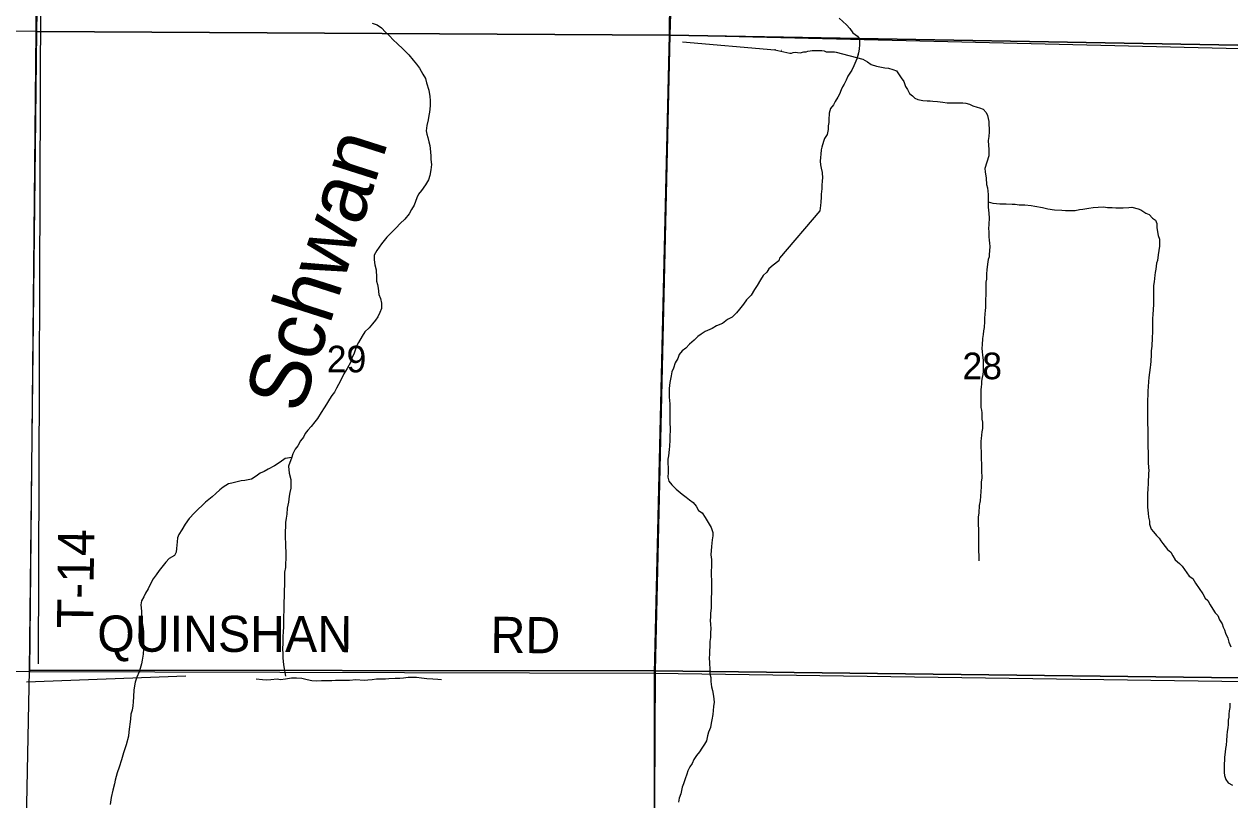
# Model space of a CAD drawing. Extents: x 1588073 to 2013523, y 1090242 to 1357120.
# Drawn here: x 1721913 to 1731928, y 1222644 to 1229086 of the extents above; entities that cross this region are included whole.
import ezdxf

# ---------------------------------------------------------------- set-up
doc = ezdxf.new("R2010")
doc.units = 0
for name, color, linetype in [('GM_X_County_Road', 7, 'Continuous'), ('GM_X_Minor_River', 7, 'Continuous'), ('GM_X_Minor_River_Text', 7, 'Continuous'), ('GM_X_Section', 7, 'Continuous'), ('GM_X_Section_Text', 7, 'Continuous'), ('GM_X_Township_Road', 7, 'Continuous'), ('GM_X_Township_Road_Text', 7, 'Continuous')]:
    doc.layers.add(name, color=color, linetype=linetype)

msp = doc.modelspace()

# ---------------------------------------------------------------- linework, layer by layer
at = {"layer": 'GM_X_County_Road'}
for points in [[(1716758, 1229059), (1719391, 1229041), (1722013, 1229026), (1727273, 1228997)], [(1727273, 1228997), (1732589, 1228870)]]:
    msp.add_lwpolyline(points, dxfattribs=at)
at = {"layer": 'GM_X_Minor_River'}
for p, q in [((1722053, 1230696), (1722031, 1223773)), ((1727382, 1228939), (1728149, 1228872)), ((1721932, 1223624), (1723256, 1223673))]:
    msp.add_line(p, q, dxfattribs=at)
for points in [[(1724805, 1229095), (1724847, 1229079), (1724881, 1229055), (1724916, 1229018), (1724948, 1228990), (1724978, 1228956), (1725014, 1228922), (1725060, 1228882), (1725108, 1228830), (1725144, 1228786), (1725172, 1228753), (1725196, 1228719), (1725226, 1228671), (1725246, 1228635), (1725256, 1228599), (1725275, 1228537), (1725283, 1228484), (1725285, 1228452), (1725285, 1228406), (1725280, 1228356), (1725274, 1228328), (1725268, 1228290), (1725258, 1228244), (1725254, 1228200), (1725258, 1228171), (1725266, 1228143), (1725274, 1228109), (1725282, 1228077), (1725290, 1228025), (1725292, 1227989), (1725292, 1227961), (1725296, 1227921), (1725292, 1227876), (1725284, 1227830), (1725272, 1227792), (1725248, 1227750), (1725214, 1227704), (1725190, 1227674), (1725176, 1227642), (1725152, 1227583), (1725130, 1227547), (1725112, 1227511), (1725075, 1227465), (1725037, 1227431), (1725003, 1227395), (1724959, 1227351), (1724927, 1227318), (1724883, 1227262), (1724843, 1227206), (1724821, 1227166), (1724821, 1227128), (1724827, 1227088), (1724837, 1227044), (1724841, 1226981), (1724841, 1226951), (1724849, 1226923), (1724853, 1226893), (1724859, 1226841)], [(1728682, 1229136), (1728743, 1229080), (1728773, 1229050), (1728797, 1229014), (1728835, 1228986), (1728851, 1228964), (1728853, 1228942), (1728853, 1228918), (1728849, 1228878), (1728845, 1228848), (1728831, 1228798), (1728804, 1228740), (1728788, 1228703), (1728756, 1228655), (1728742, 1228621), (1728724, 1228587), (1728710, 1228565), (1728700, 1228541), (1728686, 1228505), (1728672, 1228478), (1728650, 1228442), (1728636, 1228416), (1728612, 1228384), (1728600, 1228346), (1728598, 1228290), (1728597, 1228268), (1728593, 1228240), (1728591, 1228212), (1728583, 1228169), (1728561, 1228135), (1728553, 1228111), (1728539, 1228065), (1728535, 1228041), (1728531, 1228007), (1728527, 1227977), (1728525, 1227947), (1728529, 1227917), (1728535, 1227891), (1728542, 1227854), (1728544, 1227808), (1728542, 1227786), (1728540, 1227744), (1728538, 1227718), (1728534, 1227674), (1728534, 1227648), (1728530, 1227608), (1728528, 1227580), (1728526, 1227558), (1728522, 1227536), (1728187, 1227143)], [(1728154, 1228871), (1728149, 1228872), (1728274, 1228846), (1728288, 1228846), (1728302, 1228850), (1728320, 1228853), (1728338, 1228849), (1728360, 1228848), (1728390, 1228855), (1728408, 1228855), (1728424, 1228860), (1728442, 1228864), (1728459, 1228868), (1728539, 1228866), (1728559, 1228863), (1728576, 1228857), (1728627, 1228855), (1728643, 1228857), (1728659, 1228852), (1728879, 1228794)], [(1728204, 1228867), (1728202, 1228866)], [(1728841, 1228831), (1728842, 1228828)], [(1728869, 1228798), (1728879, 1228794), (1728918, 1228774), (1728948, 1228750), (1728992, 1228738), (1729020, 1228732), (1729062, 1228722), (1729094, 1228720), (1729128, 1228710), (1729160, 1228698), (1729198, 1228640), (1729219, 1228610), (1729233, 1228568), (1729251, 1228542), (1729267, 1228510), (1729291, 1228490), (1729313, 1228472), (1729337, 1228460), (1729377, 1228452), (1729415, 1228449), (1729439, 1228449), (1729461, 1228447), (1729501, 1228443), (1729545, 1228437), (1729580, 1228433), (1729604, 1228431), (1729710, 1228431), (1729734, 1228429), (1729766, 1228421), (1729794, 1228408), (1729828, 1228396), (1729850, 1228390), (1729880, 1228380), (1729904, 1228352), (1729916, 1228328), (1729925, 1228276), (1729927, 1228251), (1729929, 1228215), (1729929, 1228191), (1729925, 1228153), (1729921, 1228119), (1729923, 1228077), (1729925, 1228047), (1729925, 1228019), (1729927, 1227993), (1729892, 1227888), (1729896, 1227860), (1729904, 1227808), (1729906, 1227754), (1729914, 1227726), (1729918, 1227698), (1729920, 1227670), (1729922, 1227646), (1729920, 1227624), (1729922, 1227596), (1729922, 1227566), (1729927, 1227517), (1729929, 1227475), (1729925, 1227425), (1729923, 1227387), (1729925, 1227365), (1729927, 1227317), (1729929, 1227295), (1729933, 1227263), (1729935, 1227241), (1729931, 1227201), (1729930, 1227175), (1729928, 1227153), (1729922, 1227130), (1729914, 1227092), (1729910, 1227044), (1729908, 1227012), (1729906, 1226968), (1729902, 1226942), (1729900, 1226892), (1729900, 1226840), (1729899, 1226797), (1729899, 1226733), (1729895, 1226709), (1729893, 1226679), (1729891, 1226641), (1729889, 1226617), (1729887, 1226567), (1729883, 1226539), (1729879, 1226507), (1729875, 1226475), (1729872, 1226422), (1729868, 1226396), (1729870, 1226364), (1729874, 1226336), (1729878, 1226294), (1729880, 1226272), (1729880, 1226234), (1729878, 1226202), (1729876, 1226176), (1729872, 1226152), (1729866, 1226120), (1729864, 1226096), (1729862, 1226073), (1729861, 1226049)], [(1729921, 1227609), (1729960, 1227600), (1729990, 1227596), (1730019, 1227594), (1730071, 1227594), (1730121, 1227592), (1730145, 1227590), (1730177, 1227586), (1730225, 1227585), (1730279, 1227579), (1730307, 1227573), (1730373, 1227563), (1730417, 1227553), (1730473, 1227545), (1730533, 1227541), (1730564, 1227539), (1730602, 1227539), (1730642, 1227538), (1730680, 1227546), (1730706, 1227550), (1730756, 1227558), (1730792, 1227564), (1730834, 1227566), (1730880, 1227568), (1730912, 1227564), (1730952, 1227563), (1730982, 1227561), (1731020, 1227559), (1731042, 1227559), (1731088, 1227563), (1731114, 1227565), (1731166, 1227553), (1731190, 1227543), (1731229, 1227517), (1731257, 1227505), (1731285, 1227475), (1731311, 1227459), (1731321, 1227429), (1731323, 1227393), (1731333, 1227331), (1731343, 1227301), (1731345, 1227279), (1731344, 1227241), (1731338, 1227205), (1731334, 1227171), (1731328, 1227124), (1731320, 1227100), (1731314, 1227050), (1731308, 1227022), (1731304, 1227000), (1731300, 1226946), (1731294, 1226914), (1731294, 1226884), (1731293, 1226848), (1731295, 1226820), (1731295, 1226779), (1731293, 1226757), (1731289, 1226675), (1731287, 1226641), (1731287, 1226573), (1731285, 1226531), (1731284, 1226481), (1731280, 1226412), (1731276, 1226372), (1731276, 1226340), (1731272, 1226286), (1731268, 1226256), (1731266, 1226234), (1731260, 1226192), (1731256, 1226152), (1731252, 1226118), (1731251, 1226073), (1731247, 1226041), (1731247, 1226011), (1731245, 1225961), (1731245, 1225923), (1731245, 1225847), (1731243, 1225811), (1731245, 1225773), (1731246, 1225720), (1731248, 1225686), (1731248, 1225574), (1731250, 1225532), (1731250, 1225446), (1731252, 1225404), (1731255, 1225380), (1731253, 1225355), (1731251, 1225275), (1731247, 1225223), (1731245, 1225187), (1731245, 1225075), (1731247, 1225049), (1731249, 1225025), (1731252, 1224992), (1731260, 1224958), (1731262, 1224934), (1731274, 1224892), (1731294, 1224870), (1731318, 1224840), (1731340, 1224818), (1731354, 1224796)], [(1728187, 1227143), (1728181, 1227119), (1728135, 1227085), (1728099, 1227055), (1728083, 1227027), (1728053, 1226999), (1728031, 1226963), (1728003, 1226914), (1727980, 1226882), (1727952, 1226836), (1727914, 1226796), (1727888, 1226760), (1727856, 1226720), (1727830, 1226688), (1727794, 1226652), (1727756, 1226632), (1727714, 1226601), (1727665, 1226579), (1727627, 1226559), (1727571, 1226533), (1727537, 1226511), (1727509, 1226491), (1727479, 1226461), (1727441, 1226427), (1727410, 1226395), (1727380, 1226373), (1727354, 1226343), (1727344, 1226310), (1727320, 1226272), (1727308, 1226230), (1727294, 1226198), (1727288, 1226166), (1727278, 1226110), (1727270, 1226060), (1727272, 1226019), (1727272, 1225987), (1727276, 1225933), (1727278, 1225903), (1727276, 1225835), (1727276, 1225807), (1727278, 1225769), (1727280, 1225734), (1727280, 1225704), (1727278, 1225674), (1727276, 1225630), (1727274, 1225582), (1727270, 1225554), (1727266, 1225502), (1727260, 1225472), (1727260, 1225441), (1727262, 1225401), (1727264, 1225363), (1727260, 1225323), (1727268, 1225289), (1727292, 1225261), (1727328, 1225225), (1727378, 1225183), (1727412, 1225158), (1727440, 1225136), (1727470, 1225114), (1727496, 1225084), (1727516, 1225048), (1727544, 1225028), (1727570, 1224988), (1727621, 1224906), (1727635, 1224863), (1727633, 1224835), (1727629, 1224803), (1727623, 1224749), (1727618, 1224679), (1727622, 1224639), (1727622, 1224576), (1727620, 1224548), (1727620, 1224520), (1727622, 1224454), (1727624, 1224414), (1727624, 1224358), (1727620, 1224327), (1727620, 1224239), (1727614, 1224191), (1727614, 1224163), (1727612, 1224133), (1727614, 1224103), (1727616, 1224063), (1727614, 1224034), (1727614, 1223992), (1727610, 1223958), (1727608, 1223920), (1727606, 1223878), (1727606, 1223850), (1727604, 1223822), (1727606, 1223782), (1727608, 1223727), (1727610, 1223689), (1727616, 1223661), (1727618, 1223627), (1727624, 1223583), (1727632, 1223553), (1727640, 1223505), (1727644, 1223456), (1727638, 1223418)], [(1724859, 1226841), (1724873, 1226807), (1724883, 1226769), (1724883, 1226724), (1724867, 1226692), (1724852, 1226654), (1724832, 1226626), (1724806, 1226596), (1724778, 1226564), (1724744, 1226530), (1724720, 1226494), (1724690, 1226443), (1724674, 1226411), (1724656, 1226353), (1724636, 1226311), (1724626, 1226281), (1724597, 1226225), (1724569, 1226183), (1724543, 1226128), (1724525, 1226094), (1724509, 1226062), (1724491, 1226030), (1724469, 1226002), (1724449, 1225970), (1724425, 1225930), (1724405, 1225900), (1724381, 1225861), (1724349, 1225811), (1724328, 1225783), (1724298, 1225745), (1724270, 1225713), (1724248, 1225685), (1724234, 1225657), (1724210, 1225625), (1724188, 1225585), (1724164, 1225556), (1724146, 1225516), (1724134, 1225480), (1724120, 1225444), (1724108, 1225416), (1724116, 1225356), (1724128, 1225304), (1724130, 1225273), (1724128, 1225231), (1724120, 1225195), (1724116, 1225165), (1724110, 1225115), (1724099, 1225065), (1724095, 1225017), (1724091, 1224984), (1724083, 1224948), (1724083, 1224908), (1724081, 1224878), (1724081, 1224836), (1724083, 1224760), (1724087, 1224691), (1724087, 1224641), (1724085, 1224611), (1724083, 1224573), (1724077, 1224535), (1724077, 1224469), (1724075, 1224441), (1724073, 1224372), (1724073, 1224340), (1724071, 1224278), (1724071, 1224210), (1724069, 1224172), (1724069, 1224142), (1724067, 1224109), (1724067, 1224075), (1724065, 1224045), (1724063, 1223995), (1724061, 1223939), (1724059, 1223903), (1724061, 1223851), (1724061, 1223822), (1724069, 1223766), (1724073, 1223734), (1724079, 1223702), (1724083, 1223672)], [(1729861, 1226049), (1729861, 1225999), (1729859, 1225967), (1729861, 1225903), (1729865, 1225881), (1729867, 1225859), (1729869, 1225805), (1729873, 1225781), (1729873, 1225727), (1729868, 1225700), (1729862, 1225646), (1729860, 1225622), (1729860, 1225578), (1729862, 1225528), (1729862, 1225498), (1729862, 1225476), (1729864, 1225432), (1729866, 1225380), (1729867, 1225317), (1729863, 1225283), (1729863, 1225243), (1729857, 1225165), (1729855, 1225127), (1729847, 1225087), (1729843, 1225027), (1729839, 1224992), (1729840, 1224828), (1729840, 1224796), (1729840, 1224702), (1729842, 1224680), (1729842, 1224628)], [(1724136, 1225487), (1724082, 1225478), (1724041, 1225448), (1723993, 1225418), (1723939, 1225390), (1723907, 1225372), (1723875, 1225356), (1723841, 1225332), (1723803, 1225308), (1723746, 1225296), (1723716, 1225292), (1723672, 1225282), (1723638, 1225274), (1723610, 1225268), (1723566, 1225241), (1723538, 1225219), (1723506, 1225187), (1723476, 1225159), (1723421, 1225115), (1723393, 1225089), (1723359, 1225057), (1723329, 1225027), (1723285, 1224981), (1723251, 1224932), (1723223, 1224886), (1723197, 1224848), (1723186, 1224820), (1723184, 1224786), (1723180, 1224730), (1723176, 1224702), (1723162, 1224674), (1723118, 1224647), (1723090, 1224617), (1723058, 1224577), (1723034, 1224549), (1723010, 1224513), (1722986, 1224479), (1722966, 1224443), (1722944, 1224395), (1722921, 1224361), (1722909, 1224330), (1722889, 1224296), (1722883, 1224262), (1722887, 1224212), (1722889, 1224180), (1722889, 1224150), (1722893, 1224116), (1722903, 1224067), (1722905, 1224035), (1722905, 1223897), (1722901, 1223853), (1722893, 1223803), (1722887, 1223774), (1722877, 1223736), (1722869, 1223706), (1722849, 1223662), (1722837, 1223620), (1722825, 1223558), (1722821, 1223500), (1722819, 1223459), (1722817, 1223425), (1722811, 1223389), (1722801, 1223355), (1722797, 1223315), (1722783, 1223209), (1722781, 1223174), (1722762, 1223102), (1722740, 1223034), (1722722, 1222976), (1722702, 1222914), (1722686, 1222869), (1722678, 1222837), (1722670, 1222807), (1722664, 1222777), (1722650, 1222723), (1722636, 1222663), (1722628, 1222606)], [(1731354, 1224796), (1731372, 1224774), (1731409, 1224724), (1731437, 1224700), (1731455, 1224670), (1731473, 1224636), (1731509, 1224606), (1731533, 1224584), (1731551, 1224556), (1731589, 1224502), (1731622, 1224482), (1731644, 1224444), (1731674, 1224398), (1731704, 1224354), (1731722, 1224320), (1731744, 1224298), (1731766, 1224262), (1731788, 1224228), (1731805, 1224196), (1731827, 1224176), (1731843, 1224138), (1731865, 1224106), (1731873, 1224078), (1731885, 1224056), (1731893, 1224028), (1731911, 1223986), (1731919, 1223954), (1731936, 1223914)], [(1723842, 1223650), (1723892, 1223642), (1723930, 1223640), (1723962, 1223642), (1724015, 1223648), (1724043, 1223644), (1724083, 1223650), (1724133, 1223656), (1724175, 1223656), (1724221, 1223654), (1724263, 1223644), (1724302, 1223636), (1724338, 1223632), (1724382, 1223634), (1724410, 1223636), (1724440, 1223636), (1724470, 1223636), (1724500, 1223638), (1724617, 1223638), (1724669, 1223642), (1724737, 1223638), (1724769, 1223640), (1724803, 1223644), (1724841, 1223648), (1724881, 1223650), (1724914, 1223650), (1724944, 1223652), (1724994, 1223654), (1725034, 1223654), (1725064, 1223658), (1725104, 1223662), (1725134, 1223664), (1725172, 1223662), (1725214, 1223656), (1725257, 1223652), (1725307, 1223648), (1725349, 1223646), (1725381, 1223642)], [(1727638, 1223418), (1727634, 1223352), (1727626, 1223308), (1727620, 1223280), (1727614, 1223246), (1727598, 1223206), (1727590, 1223175), (1727580, 1223135), (1727564, 1223107), (1727542, 1223073), (1727522, 1223043), (1727497, 1223011), (1727475, 1222979), (1727463, 1222947), (1727443, 1222917), (1727427, 1222886), (1727417, 1222856), (1727405, 1222818), (1727391, 1222778), (1727379, 1222750), (1727367, 1222694), (1727353, 1222658), (1727349, 1222624)], [(1731929, 1223446), (1731927, 1223412), (1731923, 1223382), (1731921, 1223356), (1731919, 1223330), (1731915, 1223306), (1731915, 1223270), (1731911, 1223242), (1731907, 1223212), (1731904, 1223177), (1731900, 1223137), (1731898, 1223099), (1731892, 1223069), (1731888, 1223041), (1731884, 1222999), (1731884, 1222975), (1731880, 1222939), (1731880, 1222901), (1731880, 1222871), (1731884, 1222845), (1731895, 1222812), (1731915, 1222786), (1731949, 1222765)]]:
    msp.add_lwpolyline(points, dxfattribs=at)
at = {"layer": 'GM_X_Section'}
for points in [[(1727440, 1234273), (1727276, 1228994), (1722018, 1229024), (1722110, 1234344)], [(1727440, 1234273), (1732821, 1234192), (1732624, 1228901), (1727276, 1228994)], [(1722018, 1229024), (1727276, 1228994), (1727155, 1223716), (1721959, 1223720)], [(1732624, 1228901), (1732467, 1223652), (1727155, 1223716), (1727276, 1228994)], [(1721959, 1223720), (1727155, 1223716), (1727126, 1218396), (1721852, 1218428)], [(1727155, 1223716), (1732467, 1223652), (1732414, 1218356), (1732272, 1218355), (1727156, 1218396), (1727126, 1218396)]]:
    msp.add_lwpolyline(points, close=True, dxfattribs=at)
at = {"layer": 'GM_X_Township_Road'}
for points in [[(1722013, 1229026), (1722029, 1231631), (1722104, 1234292)], [(1727273, 1228997), (1727300, 1231598)], [(1721960, 1223711), (1722013, 1229026)], [(1727153, 1218382), (1727153, 1218382), (1727149, 1223695), (1727273, 1228997)], [(1716614, 1223780), (1719323, 1223727), (1721960, 1223711), (1727149, 1223695)], [(1727149, 1223695), (1732452, 1223620)]]:
    msp.add_lwpolyline(points, dxfattribs=at)

# ---------------------------------------------------------------- texts
at = {"layer": 'GM_X_Minor_River_Text'}
msp.add_text('Schwan', height=500.3, rotation=72.2899, dxfattribs=at).set_placement((1724214, 1225838))
at = {"layer": 'GM_X_Section_Text'}
for s, p in [('29', (1724427, 1226194)), ('28', (1729707, 1226137))]:
    msp.add_text(s, height=221, rotation=0, dxfattribs=at).set_placement(p)
at = {"layer": 'GM_X_Township_Road_Text'}
for s, rotation, p in [('T-14', 89.2931, (1722486, 1224066)), ('QUINSHAN', 359.8684, (1722520, 1223875)), ('RD', 359.5054, (1725786, 1223865))]:
    msp.add_text(s, height=300, rotation=rotation, dxfattribs=at).set_placement(p)

doc.saveas('drawing.dxf')
